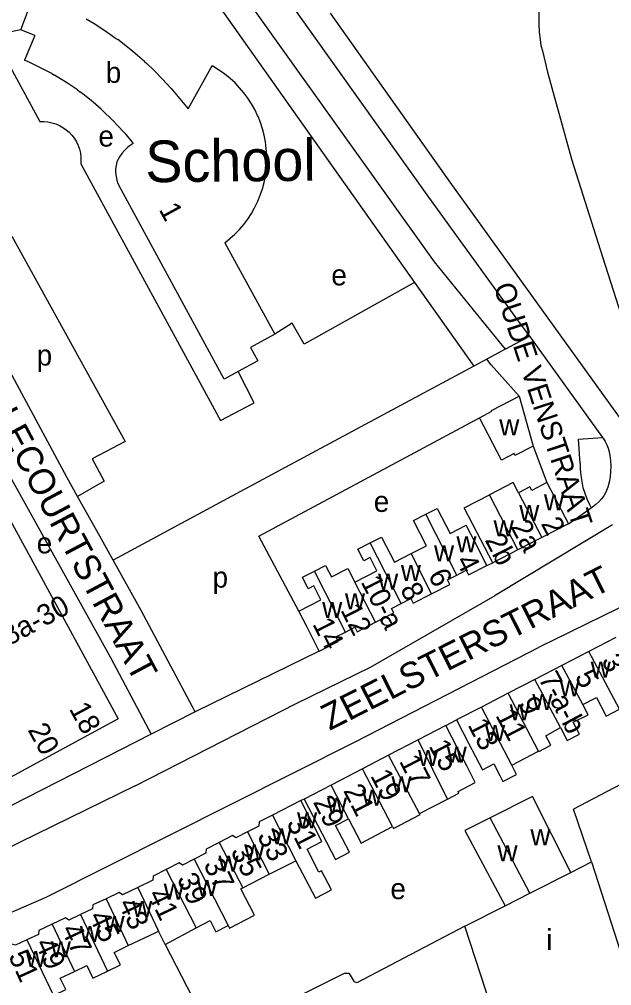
# Model space of a CAD drawing. Extents: x 157569 to 159501, y 382907 to 384670.
# Drawn here: x 159236.8 to 159350.4, y 383302.6 to 383488.1 of the extents above; entities that cross this region are included whole.
import ezdxf

# ---------------------------------------------------------------- set-up
doc = ezdxf.new("R2010")
doc.units = 0
for name, color, linetype in [('BLT_Basislijn', 7, 'Continuous'), ('BLT_Bebouwing', 7, 'Continuous'), ('BLT_Bebouwing_beschrifting', 7, 'Continuous'), ('BLT_Centroide', 7, 'Continuous'), ('BLT_Huisnummer', 7, 'Continuous'), ('BLT_Huisnummer_ tussenligend', 7, 'Continuous'), ('BLT_Huisnummer_reeks', 7, 'Continuous'), ('BLT_Onderverdeling_panden', 7, 'Continuous'), ('BLT_Straatnaam', 7, 'Continuous'), ('BLT_Straatnaam_verkleind', 7, 'Continuous')]:
    doc.layers.add(name, color=color, linetype=linetype)

msp = doc.modelspace()

# ---------------------------------------------------------------- linework, layer by layer
at = {"layer": 'BLT_Basislijn'}
for p, q in [((159268.81, 383519.24), (159315.3, 383454.01)), ((159268.83, 383499.52), (159312.62, 383437.61)), ((159296.4, 383489.34), (159319.38, 383456.9)), ((159312.62, 383437.61), (159323.99, 383421.54)), ((159330.12, 383424.84), (159334.64, 383427.27)), ((159334.64, 383427.27), (159348.69, 383407.85)), ((159330.12, 383424.84), (159326.47, 383422.87)), ((159329.76, 383425.2), (159330.12, 383424.84)), ((159326.47, 383422.87), (159323.99, 383421.54)), ((159323.99, 383421.54), (159310.86, 383414.47)), ((159310.86, 383414.47), (159278.4, 383397)), ((159348.69, 383407.85), (159348.8, 383407.69)), ((159335.35, 383406.2), (159338.01, 383399.17)), ((159252.2, 383388.87), (159247.93, 383396.5)), ((159278.4, 383397), (159254.77, 383384.28)), ((159342.15, 383391.26), (159346.49, 383394.33)), ((159350.59, 383391.04), (159328.07, 383377.48)), ((159254.77, 383384.28), (159252.2, 383388.87)), ((159326.5, 383383.25), (159327.64, 383383.77)), ((159359.86, 383378.99), (159336.5, 383367.59)), ((159294.32, 383366.82), (159270.63, 383355.24)), ((159301.34, 383349.43), (159336.5, 383367.59)), ((159258.99, 383340.92), (159289.92, 383356.75)), ((159270.51, 383355.18), (159262.09, 383350.88)), ((159270.63, 383355.24), (159270.51, 383355.18)), ((159318.61, 383352.51), (159320.68, 383353.59)), ((159262.09, 383350.88), (159235.12, 383337.11)), ((159291.43, 383338.41), (159290.77, 383338.11)), ((159346.57, 383326.35), (159343.11, 383336.45)), ((159264.77, 383310.5), (159274.09, 383292.35))]:
    msp.add_line(p, q, dxfattribs=at)
for points in [[(159329.76, 383425.2), (159316.46, 383441.56), (159266.23, 383511.91), (159264.41, 383514.45), (159260.51, 383519.9)], [(159335.28, 383507.65), (159335.95, 383504.21), (159336.46, 383501.41), (159336.6, 383498.86), (159336.48, 383488.16), (159336.47, 383487.23), (159336.52, 383485.67), (159336.7, 383484.25), (159336.87, 383483.11), (159337.15, 383482.06), (159338.1, 383478.01), (159342.79, 383461.1), (159348.66, 383442.54), (159357.85, 383413.94)], [(159237.05, 383486.13), (159231.69, 383485.04), (159240.73, 383468.5)], [(159240.73, 383468.5), (159241.49, 383468.51), (159242.26, 383468.44), (159243.01, 383468.29), (159243.75, 383468.07), (159244.45, 383467.77), (159245.13, 383467.39), (159245.76, 383466.95), (159246.34, 383466.45), (159246.86, 383465.89), (159247.33, 383465.28), (159247.72, 383464.62), (159248.05, 383463.93), (159248.31, 383463.2), (159248.48, 383462.45), (159248.58, 383461.69), (159248.6, 383460.92), (159248.57, 383460.41)], [(159248.57, 383460.41), (159275.35, 383411.13), (159281.86, 383414.49), (159278.74, 383420.5)], [(159319.38, 383456.9), (159353.02, 383410.14), (159357.85, 383413.94)], [(159315.3, 383454.01), (159332.71, 383429.94), (159334.64, 383427.27)], [(159224.12, 383440.67), (159235.35, 383446.5), (159257.09, 383407.04), (159250.77, 383403.75), (159253.05, 383399.45), (159247.93, 383396.5)], [(159312.62, 383437.61), (159291.43, 383425.76), (159289.15, 383429.81), (159285.77, 383427.65)], [(159247.93, 383396.5), (159245.87, 383400.19), (159226.27, 383436.67)], [(159189.07, 383412.73), (159216.6, 383427.73), (159218.83, 383427.65), (159219.95, 383426.96), (159226.79, 383415.5), (159227.49, 383413.81), (159254.26, 383365.56), (159262.09, 383350.88)], [(159332.68, 383415.78), (159327.32, 383421.77), (159326.47, 383422.87)], [(159290.38, 383374.51), (159282.73, 383388.87), (159325.07, 383411.59)], [(159344.38, 383402.84), (159344.07, 383407.49), (159348.69, 383407.85)], [(159348.8, 383407.69), (159349.19, 383407.09), (159349.52, 383406.45), (159349.76, 383405.77), (159349.87, 383405.36)], [(159349.87, 383405.36), (159350.08, 383404.35), (159350.21, 383403.34), (159350.26, 383402.31), (159350.23, 383401.29), (159350.12, 383400.27), (159349.94, 383399.26), (159349.67, 383398.27), (159349.33, 383397.31)], [(159344.38, 383402.84), (159344.4, 383401.68), (159344.5, 383400.52), (159344.68, 383399.37), (159344.93, 383398.23), (159345.27, 383397.12), (159345.68, 383396.03), (159346.16, 383394.97), (159346.49, 383394.33)], [(159349.33, 383397.31), (159348.94, 383396.65), (159348.48, 383396.03), (159347.96, 383395.46), (159347.38, 383394.94), (159346.75, 383394.49), (159346.49, 383394.33)], [(159270.51, 383355.18), (159260.17, 383374.62), (159254.77, 383384.28)], [(159289.92, 383356.75), (159304.17, 383363.74), (159328.07, 383377.48)], [(158983.24, 383235.61), (158982.98, 383236.31), (158981.28, 383239.26), (158981.31, 383241.77), (158983.04, 383243.59), (159007.41, 383254.28), (159036.07, 383262.73), (159100, 383276.35), (159146.03, 383286.21), (159155.39, 383288.52), (159181.52, 383295.52), (159205.36, 383303.77), (159241.92, 383319.57), (159301.34, 383349.43)], [(159258.99, 383340.92), (159227.33, 383325.46), (159190.02, 383310.81), (159165.47, 383303.18), (159141.61, 383297.45), (159119.64, 383292.64), (159100, 383288.81), (159051.92, 383279.92), (159027.35, 383274.07), (158997.57, 383264.08), (158986.46, 383259.17)], [(159353.47, 383341.91), (159343.11, 383336.45)], [(159322.28, 383313.99), (159301.55, 383303.11), (159301.08, 383303.33), (159300.1, 383304.91), (159299.07, 383304.91), (159277.69, 383294.17)]]:
    msp.add_lwpolyline(points, dxfattribs=at)
at = {"layer": 'BLT_Bebouwing'}
for p, q in [((159239.73, 383485.04), (159237.05, 383486.13)), ((159239.73, 383485.04), (159237.75, 383480.32)), ((159255.17, 383484.55), (159255.68, 383484.24)), ((159260.81, 383480.02), (159261.22, 383479.64)), ((159242.99, 383477.71), (159243.52, 383477.42)), ((159247.92, 383474.57), (159248.4, 383474.23)), ((159252.48, 383470.86), (159252.94, 383470.47)), ((159276.19, 383445.23), (159285.77, 383427.65)), ((159282.53, 383422.59), (159278.74, 383420.5)), ((159332.68, 383415.78), (159335.35, 383406.2)), ((159230.93, 383399.4), (159255.71, 383353.81)), ((159338.01, 383399.17), (159342.15, 383391.26)), ((159342.15, 383391.26), (159337.02, 383388.61)), ((159337.02, 383388.61), (159332.43, 383386.24)), ((159332.43, 383386.24), (159327.64, 383383.77)), ((159351.25, 383369.45), (159346.07, 383366.76)), ((159346.07, 383366.76), (159340.89, 383364.07)), ((159340.89, 383364.07), (159335.71, 383361.39)), ((159335.71, 383361.39), (159330.6, 383358.73)), ((159330.6, 383358.73), (159325.48, 383356.08)), ((159325.48, 383356.08), (159320.68, 383353.59)), ((159255.71, 383353.81), (159232.71, 383341.31)), ((159318.61, 383352.51), (159313.3, 383349.76)), ((159313.3, 383349.76), (159307.63, 383346.82)), ((159307.63, 383346.82), (159302.64, 383344.23)), ((159302.64, 383344.23), (159296.58, 383341.08)), ((159296.58, 383341.08), (159291.43, 383338.41)), ((159290.77, 383338.11), (159285.32, 383335.31)), ((159342.59, 383324.33), (159346.57, 383326.35)), ((159346.57, 383326.35), (159354.8, 383300.68)), ((159279.63, 383321.34), (159284.72, 383323.96)), ((159322.28, 383313.99), (159330.01, 383317.93)), ((159264.77, 383310.5), (159263.46, 383313.05)), ((159264.77, 383310.5), (159270.69, 383313.69)), ((159327.29, 383298.52), (159322.28, 383313.99))]:
    msp.add_line(p, q, dxfattribs=at)
for points in [[(159237.05, 383486.13), (159239.61, 383493), (159243.2, 383491.55), (159243.15, 383491.44)], [(159255.17, 383484.55), (159253.16, 383485.95), (159251.1, 383487.29), (159249.6, 383488.2)], [(159260.81, 383480.02), (159258.55, 383481.94), (159256.24, 383483.8), (159255.68, 383484.24)], [(159242.99, 383477.71), (159240.98, 383478.78), (159238.93, 383479.78), (159237.75, 383480.32)], [(159265.86, 383474.9), (159264.24, 383476.65), (159262.58, 383478.35), (159261.22, 383479.64)], [(159269.14, 383470.94), (159273.55, 383478.86), (159273.74, 383479.2)], [(159282.5, 383469.68), (159281.94, 383470.83), (159281.32, 383471.94), (159280.62, 383473.01), (159279.86, 383474.03), (159279.04, 383475), (159278.16, 383475.92), (159277.22, 383476.78), (159276.23, 383477.58), (159275.19, 383478.32), (159274.11, 383478.99), (159273.74, 383479.2)], [(159247.92, 383474.57), (159246, 383475.87), (159244.03, 383477.12), (159243.52, 383477.42)], [(159265.86, 383474.9), (159266.27, 383474.42), (159269.14, 383470.94)], [(159252.48, 383470.86), (159250.91, 383472.23), (159249.3, 383473.55), (159248.4, 383474.23)], [(159255.92, 383467.46), (159254.46, 383468.99), (159252.94, 383470.47)], [(159284.17, 383459.54), (159284.25, 383460.81), (159284.25, 383462.08), (159284.16, 383463.35), (159284, 383464.62), (159283.76, 383465.87), (159283.45, 383467.1), (159283.05, 383468.31), (159282.58, 383469.49), (159282.5, 383469.68)], [(159255.92, 383467.46), (159256.56, 383466.75), (159257.01, 383466.28), (159258.6, 383464.29)], [(159257.52, 383463.5), (159256.96, 383462.96), (159256.45, 383462.36), (159256, 383461.72), (159255.62, 383461.04), (159255.5, 383460.77)], [(159258.6, 383464.29), (159257.86, 383463.77), (159257.52, 383463.5)], [(159255.5, 383460.77), (159255.34, 383460.08), (159255.25, 383459.38), (159255.25, 383458.67), (159255.32, 383457.97), (159255.47, 383457.28), (159255.7, 383456.61), (159255.91, 383456.17)], [(159281.97, 383452.05), (159282.52, 383453.2), (159283, 383454.38), (159283.4, 383455.59), (159283.73, 383456.82), (159283.98, 383458.07), (159284.15, 383459.33), (159284.17, 383459.54)], [(159278.74, 383420.5), (159276.1, 383419.05), (159255.91, 383456.17)], [(159276.19, 383445.23), (159277.19, 383446.03), (159278.13, 383446.88), (159279.01, 383447.8), (159279.83, 383448.77), (159280.6, 383449.79), (159281.29, 383450.86), (159281.92, 383451.97), (159281.97, 383452.05)], [(159285.77, 383427.65), (159281.15, 383425.12), (159282.53, 383422.59)], [(159325.07, 383411.59), (159327.46, 383412.87), (159327.39, 383413.01), (159332.68, 383415.78)], [(159335.35, 383406.2), (159331.88, 383404.39), (159331.7, 383404.74), (159329.3, 383403.49), (159325.07, 383411.59)], [(159332.57, 383397.23), (159331.53, 383399.21), (159326.96, 383396.82)], [(159338.01, 383399.17), (159335.11, 383397.65), (159334.74, 383398.36), (159332.57, 383397.23)], [(159327.64, 383383.77), (159325.33, 383388.2), (159322.14, 383394.3), (159326.96, 383396.82)], [(159311.94, 383385.53), (159314.88, 383387.02), (159312.39, 383391.89), (159314.77, 383393.11)], [(159314.77, 383393.11), (159316.95, 383394.22), (159319.42, 383389.38), (159322.54, 383390.98)], [(159326.5, 383383.25), (159324.23, 383387.7), (159322.54, 383390.98)], [(159301.18, 383380.06), (159305.39, 383382.21), (159304.08, 383384.77), (159302.89, 383384.17), (159301.74, 383386.41), (159304.09, 383387.61)], [(159304.09, 383387.61), (159306.28, 383388.73), (159308.76, 383383.92), (159311.94, 383385.53)], [(159290.38, 383374.51), (159294.64, 383376.69), (159293.28, 383379.35), (159292.2, 383378.8), (159291.09, 383380.99), (159293.39, 383382.16)], [(159293.39, 383382.16), (159295.54, 383383.27), (159296.66, 383381.08), (159299.8, 383382.68), (159301.18, 383380.06)], [(159320.74, 383381.41), (159322.53, 383382.33), (159322.98, 383381.45), (159326.5, 383383.25)], [(159315.87, 383377.84), (159319.39, 383379.64), (159318.95, 383380.5), (159320.74, 383381.41)], [(159310.05, 383375.94), (159311.91, 383376.89), (159312.34, 383376.04), (159315.87, 383377.84)], [(159294.32, 383366.82), (159292.04, 383371.27), (159290.38, 383374.51)], [(159305.12, 383372.35), (159308.63, 383374.14), (159308.19, 383374.99), (159310.05, 383375.94)], [(159299.35, 383370.47), (159301.18, 383371.41), (159301.62, 383370.55), (159305.12, 383372.35)], [(159294.32, 383366.82), (159297.96, 383368.68), (159297.52, 383369.54), (159299.35, 383370.47)], [(159344.9, 383356.55), (159347.55, 383357.92), (159349.41, 383354.33), (159351.93, 383355.64)], [(159340.61, 383352.15), (159341.89, 383349.66), (159344.25, 383350.89), (159343.07, 383353.17), (159345.93, 383354.59), (159344.9, 383356.55)], [(159318.92, 383338.41), (159321.13, 383339.56), (159320.97, 383339.88), (159324.27, 383341.6), (159322.69, 383344.64), (159320.91, 383348.07), (159318.61, 383352.51)], [(159320.68, 383353.59), (159322.99, 383349.15), (159325.64, 383344.03), (159327.82, 383345.16), (159328.99, 383342.9), (159329.56, 383341.8), (159332.17, 383343.15), (159331.6, 383344.26), (159331.25, 383344.93)], [(159336.42, 383347.62), (159336.46, 383347.55), (159338.74, 383348.73), (159337.8, 383350.54), (159340.61, 383352.15)], [(159331.25, 383344.93), (159336.42, 383347.62)], [(159289.8, 383326.57), (159293.57, 383319.35), (159296.68, 383320.97), (159294.74, 383324.62), (159294.27, 383324.39), (159291.97, 383328.8), (159294.81, 383330.28), (159293.06, 383333.66), (159290.77, 383338.11)], [(159291.43, 383338.41), (159297.46, 383326.79), (159300.15, 383328.18), (159297.46, 383333.36), (159299.92, 383334.64)], [(159313.58, 383335.64), (159318.92, 383338.41)], [(159342.59, 383324.33), (159335.24, 383338.89), (159327.11, 383334.81)], [(159285.32, 383335.31), (159282.78, 383334.01), (159282.74, 383333.23), (159280.54, 383332.1)], [(159308.4, 383333.14), (159308.58, 383332.78), (159313.69, 383335.43), (159313.58, 383335.64)], [(159299.92, 383334.64), (159302.35, 383329.96), (159308.4, 383333.14)], [(159327.11, 383334.81), (159322.28, 383332.39), (159330.01, 383317.93)], [(159280.54, 383332.1), (159278.33, 383330.97), (159277.68, 383331.38), (159275.14, 383330.08)], [(159275.14, 383330.08), (159272.6, 383328.77), (159272.56, 383327.99), (159270.33, 383326.84)], [(159270.33, 383326.84), (159268.1, 383325.7), (159267.44, 383326.13), (159264.95, 383324.85)], [(159284.72, 383323.96), (159289.8, 383326.57)], [(159264.95, 383324.85), (159262.47, 383323.58), (159262.41, 383322.8), (159259.49, 383321.41)], [(159259.49, 383321.41), (159256.57, 383320.03), (159255.93, 383320.47), (159253.4, 383319.27)], [(159276.85, 383314.15), (159277.12, 383313.63), (159281.89, 383316.08), (159279.28, 383321.17), (159279.63, 383321.34)], [(159253.4, 383319.27), (159250.87, 383318.07), (159250.81, 383317.31), (159248.53, 383316.23)], [(159248.53, 383316.23), (159246.26, 383315.15), (159245.6, 383315.61), (159243.05, 383314.4)], [(159270.69, 383313.69), (159273.36, 383315.06), (159274.46, 383312.92), (159276.85, 383314.15)], [(159243.05, 383314.4), (159240.5, 383313.19), (159240.44, 383312.43), (159238.23, 383311.37)], [(159257.68, 383310.26), (159262.83, 383312.72), (159263.46, 383313.05)], [(159238.23, 383311.37), (159236.01, 383310.32), (159235.14, 383310.63), (159232.66, 383309.45)], [(159253.69, 383305.38), (159256.16, 383306.6), (159254.99, 383308.97), (159257.68, 383310.26)], [(159247.36, 383305.32), (159249.69, 383306.44), (159250.89, 383304), (159253.69, 383305.38)], [(159243.32, 383300.66), (159245.7, 383301.83), (159244.62, 383304.01), (159247.36, 383305.32)]]:
    msp.add_lwpolyline(points, dxfattribs=at)
at = {"layer": 'BLT_Onderverdeling_panden'}
for p, q in [((159332.43, 383386.24), (159326.96, 383396.82)), ((159332.57, 383397.23), (159337.02, 383388.61)), ((159320.74, 383381.41), (159314.77, 383393.11)), ((159310.05, 383375.94), (159304.09, 383387.61)), ((159315.87, 383377.84), (159311.94, 383385.53)), ((159299.35, 383370.47), (159293.39, 383382.16)), ((159305.12, 383372.35), (159301.18, 383380.06)), ((159351.93, 383355.64), (159346.07, 383366.76)), ((159344.9, 383356.55), (159340.89, 383364.07)), ((159340.61, 383352.15), (159335.71, 383361.39)), ((159336.42, 383347.62), (159330.6, 383358.73)), ((159331.25, 383344.93), (159325.48, 383356.08)), ((159318.92, 383338.41), (159313.3, 383349.76)), ((159313.58, 383335.64), (159307.63, 383346.82)), ((159308.4, 383333.14), (159302.64, 383344.23)), ((159299.92, 383334.64), (159296.58, 383341.08)), ((159285.32, 383335.31), (159289.8, 383326.57)), ((159334.74, 383320.33), (159327.11, 383334.81)), ((159280.54, 383332.1), (159284.72, 383323.96)), ((159275.14, 383330.08), (159279.63, 383321.34)), ((159270.33, 383326.84), (159276.85, 383314.15)), ((159264.95, 383324.85), (159270.69, 383313.69)), ((159334.74, 383320.33), (159342.59, 383324.33)), ((159259.49, 383321.41), (159263.46, 383313.05)), ((159253.4, 383319.27), (159257.68, 383310.26)), ((159330.01, 383317.93), (159334.74, 383320.33)), ((159248.53, 383316.23), (159253.69, 383305.38)), ((159243.05, 383314.4), (159247.36, 383305.32)), ((159238.23, 383311.37), (159243.32, 383300.66))]:
    msp.add_line(p, q, dxfattribs=at)

# ---------------------------------------------------------------- texts
at = {"layer": 'BLT_Bebouwing_beschrifting'}
msp.add_text('School', height=8, rotation=0.5505, dxfattribs=at).set_placement((159260.97, 383456.84))
at = {"layer": 'BLT_Centroide'}
for s, p in [('b', (159253.35, 383475.94)), ('e', (159251.94, 383463.7)), ('e', (159296.64, 383437.05)), ('p', (159240.1, 383421.65)), ('w', (159328.86, 383408.24)), ('e', (159304.78, 383393.55)), ('w', (159337.44, 383393.84)), ('w', (159332.69, 383391.83)), ('w', (159327.78, 383388.83)), ('e', (159240.1, 383385.58)), ('w', (159320.64, 383385.81)), ('w', (159316.34, 383384.06)), ('p', (159273.85, 383379.01)), ('w', (159305.61, 383378.61)), ('w', (159309.98, 383380.31)), ('w', (159299.25, 383374.86)), ('w', (159294.88, 383373.17)), ('w', (159346.41, 383361.73)), ('w', (159340.45, 383358.14)), ('w', (159335.2, 383355.53)), ('w', (159330.84, 383353.55)), ('w', (159326.14, 383349.55)), ('w', (159318.78, 383345.42)), ('w', (159313.27, 383344.75)), ('w', (159308.17, 383339.7)), ('w', (159302.53, 383337.12)), ('w', (159295.78, 383335.61)), ('w', (159290.06, 383332.78)), ('w', (159285.17, 383329.7)), ('w', (159334.84, 383329.53)), ('w', (159279.92, 383326.64)), ('w', (159328.52, 383326.45)), ('w', (159274.98, 383324.48)), ('w', (159270.86, 383319.8)), ('e', (159307.97, 383319.19)), ('w', (159264.47, 383319.08)), ('w', (159258.42, 383315.77)), ('w', (159253.11, 383312.86)), ('w', (159248.38, 383310.98)), ('i', (159337.88, 383309.41)), ('w', (159242.8, 383308.02)), ('w', (159237.98, 383306.16))]:
    msp.add_text(s, height=4, dxfattribs=at).set_placement(p)
at = {"layer": 'BLT_Huisnummer'}
for s, rotation, p in [('1', 298.544, (159263.46, 383451.64)), ('2', 297.5847, (159336.79, 383391.31)), ('2b', 297.049, (159326.03, 383388.17)), ('4', 297.0521, (159320.45, 383384.15)), ('8', 297.0561, (159309.77, 383378.74)), ('14', 297.0519, (159292.94, 383372.02)), ('5', 297.8441, (159343.29, 383361.94)), ('9', 297.4148, (159332.45, 383356.79)), ('13', 297.426, (159322.73, 383352.66)), ('17', 297.4146, (159309.58, 383345.69)), ('21', 297.4144, (159298.85, 383340.04)), ('29', 297.1752, (159293.06, 383337.84)), ('33', 297.1783, (159282.33, 383331.36)), ('37', 295.4086, (159272.04, 383325.87)), ('41', 295.4117, (159261.35, 383320.11)), ('45', 295.4099, (159250.03, 383315.88)), ('49', 294.513, (159239.72, 383310.69))]:
    msp.add_text(s, height=4, rotation=rotation, dxfattribs=at).set_placement(p)
at = {"layer": 'BLT_Huisnummer_ tussenligend'}
for s, rotation, p in [('2a', 297.5899, (159330.95, 383390.74)), ('6', 297.0521, (159315.13, 383381.42)), ('12', 297.0561, (159298.31, 383374.72)), ('3', 297.8423, (159348.36, 383365)), ('11', 297.4148, (159328.06, 383354.5)), ('15', 297.426, (159315.27, 383348.61)), ('19', 297.4146, (159304.05, 383342.91)), ('31', 297.1752, (159287.95, 383333.81)), ('35', 297.1783, (159277.22, 383328.38)), ('39', 295.4086, (159266.93, 383323.1)), ('43', 295.4117, (159255.68, 383318.33)), ('47', 295.4099, (159244.7, 383313.36)), ('51', 294.513, (159234.6, 383308.32))]:
    msp.add_text(s, height=4, rotation=rotation, dxfattribs=at).set_placement(p)
at = {"layer": 'BLT_Huisnummer_reeks'}
for s, rotation, p in [('10-a', 297.0561, (159302.21, 383380.14)), ('28a-30', 28.5235, (159232.13, 383366.34)), ('7-a-b', 298.0311, (159336.28, 383361.58)), ('18', 298.5241, (159246.24, 383355.74)), ('20', 298.5241, (159238.31, 383351.7))]:
    msp.add_text(s, height=4, rotation=rotation, dxfattribs=at).set_placement(p)
at = {"layer": 'BLT_Straatnaam'}
for s, height, rotation, p in [('DE BLECOURTSTRAAT', 4.9999, 298.1013, (159224.22, 383425.72)), ('ZEELSTERSTRAAT', 5, 26.7601, (159296.31, 383351.5))]:
    msp.add_text(s, height=height, rotation=rotation, dxfattribs=at).set_placement(p)
at = {"layer": 'BLT_Straatnaam_verkleind'}
msp.add_text('OUDE VENSTRAAT', height=4, rotation=288.1852, dxfattribs=at).set_placement((159327.73, 383436.84))

doc.saveas('drawing.dxf')
